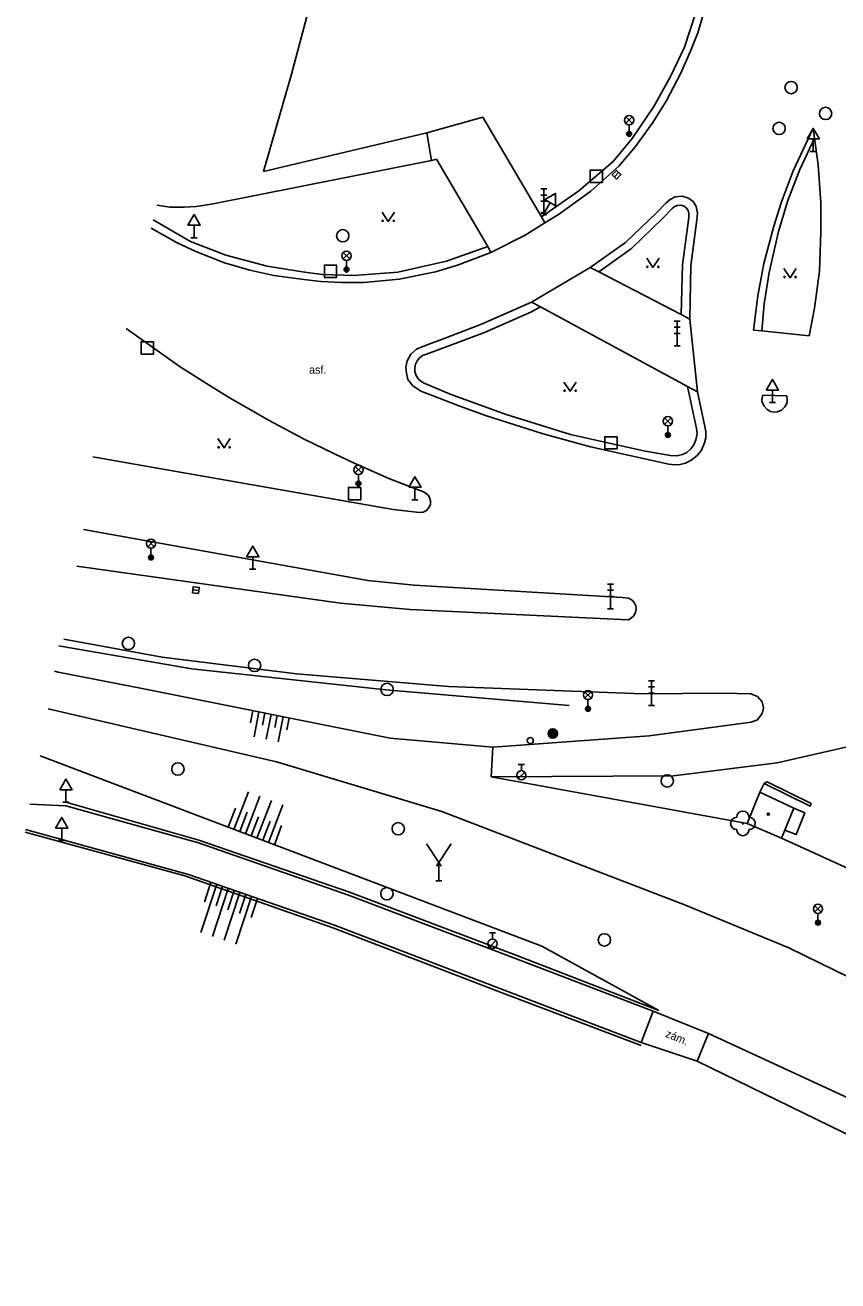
# Model space of a CAD drawing. Extents: x -598341 to -594502, y -1162301 to -1161406.
# Drawn here: x -598340.8 to -598274.8, y -1162089.1 to -1161987 of the extents above; entities that cross this region are included whole.
import ezdxf

# ---------------------------------------------------------------- set-up
doc = ezdxf.new("R2010")
doc.units = 0
for name, color, linetype in [('Vrstva 10', 7, 'Continuous'), ('Vrstva 11', 7, 'Continuous'), ('Vrstva 12', 7, 'Continuous'), ('Vrstva 13', 7, 'Continuous'), ('Vrstva 14', 7, 'Continuous'), ('Vrstva 15', 7, 'Continuous'), ('Vrstva 22', 7, 'Continuous'), ('Vrstva 26', 7, 'Continuous'), ('Vrstva 27', 7, 'Continuous'), ('Vrstva 28', 7, 'Continuous'), ('Vrstva 31', 7, 'Continuous'), ('Vrstva 33', 7, 'Continuous'), ('Vrstva 34', 7, 'Continuous'), ('Vrstva 36', 7, 'Continuous'), ('Vrstva 39', 7, 'Continuous'), ('Vrstva 40', 7, 'Continuous'), ('Vrstva 5', 7, 'Continuous'), ('Vrstva 7', 7, 'Continuous'), ('Vrstva 9', 7, 'Continuous')]:
    doc.layers.add(name, color=color, linetype=linetype)

msp = doc.modelspace()

# ---------------------------------------------------------------- linework, layer by layer
at = {"layer": 'Vrstva 10'}
for p, q in [((-598292.05, -1162004.69), (-598289.55, -1162002.29)), ((-598289.55, -1162002.29), (-598288.78, -1162001.5)), ((-598286.27, -1162002.85), (-598286.75, -1162006.61)), ((-598294.94, -1162006.72), (-598292.05, -1162004.69)), ((-598299.69, -1162009.55), (-598294.94, -1162006.72)), ((-598286.75, -1162006.61), (-598286.83, -1162010.92)), ((-598303.75, -1162011.35), (-598299.69, -1162009.55)), ((-598306.57, -1162012.42), (-598303.75, -1162011.35)), ((-598286.83, -1162010.92), (-598286.21, -1162016.84)), ((-598308.39, -1162013.09), (-598306.57, -1162012.42)), ((-598280.99, -1162011.89), (-598281.66, -1162011.82)), ((-598277.14, -1162012.29), (-598280.99, -1162011.89)), ((-598286.21, -1162016.84), (-598285.62, -1162019.64)), ((-598280.92, -1162017.11), (-598278.95, -1162017.17))]:
    msp.add_line(p, q, dxfattribs=at)
for points in [[(-598284.41, -1161978.11), (-598284.62, -1161980.46), (-598284.97, -1161983.05), (-598285.47, -1161985.17), (-598286.19, -1161987.66), (-598286.72, -1161989.03), (-598287.56, -1161990.94), (-598288.76, -1161993.22), (-598289.84, -1161994.96), (-598291.25, -1161996.91), (-598292.61, -1161998.51), (-598294.89, -1162000.53), (-598296.82, -1162001.94), (-598297.51, -1162002.44), (-598298.61, -1162003.11)], [(-598281.66, -1162011.82), (-598281.31, -1162009.04), (-598280.82, -1162006.4), (-598280.02, -1162003.38), (-598279.41, -1162001.47), (-598278.44, -1161998.88), (-598276.82, -1161995.4)], [(-598276.71, -1161996.23), (-598276.82, -1161995.4)], [(-598277.14, -1162012.29), (-598276.72, -1162010.03), (-598276.32, -1162007.04), (-598276.19, -1162003.86), (-598276.2, -1162001.49), (-598276.41, -1161998.38), (-598276.71, -1161996.23)], [(-598288.78, -1162001.5), (-598288.43, -1162001.21), (-598288.02, -1162001), (-598287.47, -1162000.94), (-598286.94, -1162001.09), (-598286.57, -1162001.37), (-598286.31, -1162001.79), (-598286.22, -1162002.31), (-598286.27, -1162002.85)], [(-598298.61, -1162003.11), (-598300.22, -1162004.1), (-598302.99, -1162005.51)], [(-598302.99, -1162005.51), (-598305.7, -1162006.55), (-598307.49, -1162007.09), (-598310.43, -1162007.69), (-598313.31, -1162007.96), (-598315.13, -1162007.96), (-598316.8, -1162007.86), (-598318.19, -1162007.7), (-598320.63, -1162007.37), (-598322.56, -1162006.95), (-598324.63, -1162006.35), (-598326.95, -1162005.44), (-598328.48, -1162004.74), (-598330.58, -1162003.55)], [(-598308.46, -1162024.97), (-598311.27, -1162023.87), (-598314.15, -1162022.6), (-598315.69, -1162021.88), (-598318.22, -1162020.65), (-598321, -1162019.16), (-598324.3, -1162017.27), (-598326.09, -1162016.17), (-598328.22, -1162014.8), (-598332.62, -1162011.69)], [(-598285.62, -1162019.64), (-598285.55, -1162020.07), (-598285.55, -1162020.57), (-598285.64, -1162020.98), (-598285.9, -1162021.57), (-598286.22, -1162021.98), (-598286.67, -1162022.36), (-598287.19, -1162022.63), (-598287.62, -1162022.73), (-598288.12, -1162022.76), (-598288.53, -1162022.7), (-598294.91, -1162021.3), (-598298.76, -1162020.25), (-598303.42, -1162018.75), (-598305.74, -1162017.92), (-598307.68, -1162017.17), (-598308.69, -1162016.77), (-598309.34, -1162016.36), (-598309.73, -1162015.82), (-598309.86, -1162015.31), (-598309.9, -1162014.82), (-598309.9, -1162014.82), (-598309.8, -1162014.32), (-598309.49, -1162013.78), (-598309.04, -1162013.36), (-598308.39, -1162013.09)], [(-598280.92, -1162017.11), (-598280.98, -1162017.47), (-598280.95, -1162017.67), (-598280.81, -1162018.01), (-598280.56, -1162018.28), (-598280.29, -1162018.43), (-598279.98, -1162018.48), (-598279.71, -1162018.46), (-598279.39, -1162018.33), (-598279.11, -1162018.05), (-598278.97, -1162017.77), (-598278.93, -1162017.59), (-598278.95, -1162017.17)], [(-598335.02, -1162022.18), (-598335.32, -1162022.13)], [(-598308.8, -1162026.64), (-598310.93, -1162026.4), (-598335.02, -1162022.18)], [(-598308.8, -1162026.64), (-598308.5, -1162026.61), (-598308.22, -1162026.47), (-598308, -1162026.21), (-598307.91, -1162025.95), (-598307.9, -1162025.69), (-598307.97, -1162025.43), (-598308.08, -1162025.24), (-598308.24, -1162025.09), (-598308.46, -1162024.97)], [(-598336.07, -1162028.03), (-598312.99, -1162032.17), (-598309.22, -1162032.55), (-598292.32, -1162033.55)], [(-598291.85, -1162035.35), (-598309.56, -1162034.52), (-598315.2, -1162034.01), (-598336.61, -1162031.01)], [(-598291.85, -1162035.35), (-598291.6, -1162035.23), (-598291.39, -1162035.04), (-598291.25, -1162034.74), (-598291.2, -1162034.46), (-598291.23, -1162034.23), (-598291.35, -1162033.96), (-598291.53, -1162033.75), (-598291.82, -1162033.59), (-598292.32, -1162033.55)], [(-598337.67, -1162036.94), (-598329.7, -1162038.39), (-598318.79, -1162039.74), (-598306.43, -1162040.79), (-598290.66, -1162041.36), (-598284.17, -1162041.32), (-598281.88, -1162041.37)], [(-598281.86, -1162043.68), (-598281.33, -1162043.48), (-598280.95, -1162042.98), (-598280.86, -1162042.52), (-598280.97, -1162042.03), (-598281.35, -1162041.58), (-598281.88, -1162041.37)], [(-598281.86, -1162043.68), (-598290.14, -1162044.79), (-598302.84, -1162045.71)], [(-598302.97, -1162048.11), (-598288.16, -1162048.04), (-598279.75, -1162046.97), (-598273.57, -1162045.57)], [(-598302.84, -1162045.71), (-598302.97, -1162048.11)]]:
    msp.add_lwpolyline(points, dxfattribs=at)
at = {"layer": 'Vrstva 11'}
for p, q in [((-598308.2, -1161995.8), (-598307.81, -1161998.03)), ((-598289.06, -1162002.76), (-598288.27, -1162001.94)), ((-598291.58, -1162005.18), (-598289.06, -1162002.76)), ((-598286.92, -1162002.66), (-598287.42, -1162006.53)), ((-598294.24, -1162007.08), (-598291.58, -1162005.18)), ((-598287.42, -1162006.53), (-598287.55, -1162010.55)), ((-598303.51, -1162012.01), (-598299.69, -1162010.34)), ((-598299.69, -1162010.34), (-598298.96, -1162009.94)), ((-598306.32, -1162013.07), (-598303.51, -1162012.01)), ((-598308.23, -1162013.77), (-598306.32, -1162013.07)), ((-598306.3, -1162017.03), (-598308.41, -1162016.13)), ((-598287.03, -1162016.4), (-598286.3, -1162019.81)), ((-598301.76, -1162018.69), (-598306.3, -1162017.03)), ((-598296.54, -1162020.3), (-598301.76, -1162018.69)), ((-598290.46, -1162021.66), (-598296.54, -1162020.3)), ((-598288.4, -1162022.01), (-598290.46, -1162021.66)), ((-598289.82, -1162067.16), (-598290.79, -1162069.69)), ((-598286.24, -1162071.23), (-598285.32, -1162068.97))]:
    msp.add_line(p, q, dxfattribs=at)
for points in [[(-598321.47, -1161998.94), (-598319.2, -1161991.02), (-598315.42, -1161976.86), (-598309.25, -1161956.54), (-598295.42, -1161913.97), (-598282.51, -1161882.14), (-598271.87, -1161860.71), (-598270.88, -1161860.98)], [(-598285.01, -1161978.11), (-598285.64, -1161983.07), (-598286.38, -1161986.1), (-598287.28, -1161988.82), (-598288.41, -1161991.21), (-598289.76, -1161993.66), (-598291.51, -1161996.26), (-598293.06, -1161998.11), (-598295.86, -1162000.51), (-598298.89, -1162002.62)], [(-598298.89, -1162002.62), (-598303.64, -1161994.53), (-598308.2, -1161995.8)], [(-598308.2, -1161995.8), (-598321.47, -1161998.94)], [(-598280.99, -1162011.89), (-598280.8, -1162009.68), (-598280.4, -1162007.14), (-598279.63, -1162003.82), (-598278.87, -1162001.29), (-598277.9, -1161998.77), (-598276.71, -1161996.23)], [(-598307.81, -1161998.03), (-598325.69, -1162001.6)], [(-598307.4, -1161997.93), (-598307.81, -1161998.03)], [(-598303.24, -1162005.03), (-598307.4, -1161997.93)], [(-598330.11, -1162001.67), (-598329.08, -1162001.84), (-598327.9, -1162001.84), (-598326.92, -1162001.79), (-598325.69, -1162001.6)], [(-598288.27, -1162001.94), (-598288.07, -1162001.78), (-598287.83, -1162001.69), (-598287.56, -1162001.67), (-598287.3, -1162001.75), (-598287.12, -1162001.9), (-598286.98, -1162002.11), (-598286.91, -1162002.35), (-598286.92, -1162002.66)], [(-598303.24, -1162005.03), (-598306.59, -1162006.21), (-598310.55, -1162007.1), (-598314.12, -1162007.39), (-598316.66, -1162007.3), (-598318.13, -1162007.1), (-598318.13, -1162007.1), (-598321.17, -1162006.62), (-598324.52, -1162005.72), (-598327.4, -1162004.61), (-598330.41, -1162002.86)], [(-598298.61, -1162003.11), (-598298.89, -1162002.62)], [(-598302.99, -1162005.51), (-598303.24, -1162005.03)], [(-598294.94, -1162006.72), (-598294.24, -1162007.08)], [(-598294.24, -1162007.08), (-598287.55, -1162010.55)], [(-598298.96, -1162009.94), (-598299.69, -1162009.55)], [(-598287.03, -1162016.4), (-598298.96, -1162009.94)], [(-598287.55, -1162010.55), (-598286.83, -1162010.92)], [(-598308.41, -1162016.13), (-598308.69, -1162015.98), (-598308.9, -1162015.77), (-598309.07, -1162015.5), (-598309.17, -1162015.18), (-598309.18, -1162014.88), (-598309.13, -1162014.6), (-598308.98, -1162014.31), (-598308.77, -1162014.05), (-598308.55, -1162013.89), (-598308.23, -1162013.77)], [(-598286.21, -1162016.84), (-598287.03, -1162016.4)], [(-598288.4, -1162022.01), (-598287.88, -1162022.04), (-598287.44, -1162021.92), (-598287.09, -1162021.76), (-598286.75, -1162021.48), (-598286.5, -1162021.14), (-598286.34, -1162020.73), (-598286.25, -1162020.26), (-598286.3, -1162019.81)], [(-598289.82, -1162067.16), (-598300.99, -1162062.88), (-598314.56, -1162057.73), (-598326.75, -1162053.47), (-598337.51, -1162050.47), (-598340.43, -1162050.34)], [(-598278.4, -1162050.67), (-598277.51, -1162051.05), (-598278.2, -1162052.81), (-598279.13, -1162052.44)], [(-598340.79, -1162052.39), (-598327.55, -1162056.05), (-598315.7, -1162060.18), (-598302.06, -1162065.4), (-598290.79, -1162069.69)], [(-598285.32, -1162068.97), (-598289.82, -1162067.16)], [(-598251.14, -1162086.79), (-598271.49, -1162075.37), (-598285.32, -1162068.97)], [(-598290.79, -1162069.69), (-598286.24, -1162071.23)], [(-598286.24, -1162071.23), (-598272.26, -1162078.03), (-598252.62, -1162089.07)]]:
    msp.add_lwpolyline(points, dxfattribs=at)
at = {"layer": 'Vrstva 12'}
for p, q in [((-598307.22, -1162056.57), (-598307.22, -1162055.07)), ((-598307.47, -1162056.57), (-598306.97, -1162056.57))]:
    msp.add_line(p, q, dxfattribs=at)
for points in [[(-598308.22, -1162053.57), (-598307.22, -1162055.07), (-598306.22, -1162053.57)], [(-598307.41, -1162055.38), (-598307.22, -1162055.07), (-598307.03, -1162055.38)]]:
    msp.add_lwpolyline(points, dxfattribs=at)
at = {"layer": 'Vrstva 13'}
msp.add_line((-598278.81, -1162062), (-598258.32, -1162072.02), dxfattribs=at)
msp.add_lwpolyline([(-598338.95, -1162042.6), (-598320.41, -1162046.89), (-598306.97, -1162050.93), (-598287.19, -1162058.53), (-598278.81, -1162062)], dxfattribs=at)
at = {"layer": 'Vrstva 14'}
for p, q in [((-598338.43, -1162039.54), (-598338.15, -1162039.6)), ((-598338.15, -1162039.6), (-598331.32, -1162040.94)), ((-598302.97, -1162048.11), (-598282.18, -1162051.9)), ((-598279.39, -1162053.09), (-598265.83, -1162059.3))]:
    msp.add_line(p, q, dxfattribs=at)
for points in [[(-598331.32, -1162040.94), (-598311.18, -1162044.97), (-598302.84, -1162045.71)], [(-598339.39, -1162046.48), (-598339.6, -1162046.4)], [(-598289.35, -1162067.1), (-598298.86, -1162061.88), (-598339.39, -1162046.48)]]:
    msp.add_lwpolyline(points, dxfattribs=at)
at = {"layer": 'Vrstva 15'}
for p, q in [((-598322.52, -1162043.73), (-598322.32, -1162042.74)), ((-598322.23, -1162044.86), (-598321.83, -1162042.84)), ((-598321.53, -1162043.92), (-598321.34, -1162042.94)), ((-598321.25, -1162045.06), (-598320.85, -1162043.04)), ((-598320.55, -1162044.12), (-598320.36, -1162043.13)), ((-598320.27, -1162045.26), (-598319.87, -1162043.23)), ((-598319.57, -1162044.31), (-598319.38, -1162043.33)), ((-598322.69, -1162049.33), (-598323.86, -1162052.39)), ((-598321.76, -1162049.68), (-598322.92, -1162052.74)), ((-598320.82, -1162050.04), (-598321.99, -1162053.1)), ((-598323.73, -1162050.65), (-598324.32, -1162052.21)), ((-598322.8, -1162051), (-598323.39, -1162052.56)), ((-598319.89, -1162050.39), (-598321.05, -1162053.45)), ((-598321.86, -1162051.36), (-598322.45, -1162052.92)), ((-598320.93, -1162051.71), (-598321.52, -1162053.27)), ((-598319.99, -1162052.07), (-598320.58, -1162053.63)), ((-598326.55, -1162060.77), (-598325.26, -1162056.85)), ((-598326.26, -1162058.29), (-598325.74, -1162056.68)), ((-598325.6, -1162061.08), (-598324.32, -1162057.18)), ((-598325.31, -1162058.6), (-598324.79, -1162057.01)), ((-598324.36, -1162058.92), (-598323.85, -1162057.34)), ((-598324.65, -1162061.39), (-598323.37, -1162057.51)), ((-598323.7, -1162061.71), (-598322.43, -1162057.84)), ((-598323.41, -1162059.23), (-598322.9, -1162057.67)), ((-598322.46, -1162059.54), (-598321.96, -1162058))]:
    msp.add_line(p, q, dxfattribs=at)
at = {"layer": 'Vrstva 22'}
msp.add_circle((-598282.53, -1162051.9), 0.05, dxfattribs=at)
for centre, start, end in [((-598282.53, -1162051.4), 0, 180), ((-598283.03, -1162051.9), 90, 270), ((-598282.03, -1162051.9), 270, 90), ((-598282.53, -1162052.4), 180, 0)]:
    msp.add_arc(centre, 0.5, start, end, dxfattribs=at)
at = {"layer": 'Vrstva 26'}
for points in [[(-598294.94, -1161999.82), (-598293.94, -1161999.82), (-598293.94, -1161998.82), (-598294.94, -1161998.82)], [(-598316.52, -1162007.54), (-598315.52, -1162007.54), (-598315.52, -1162006.54), (-598316.52, -1162006.54)], [(-598331.4, -1162013.77), (-598330.4, -1162013.77), (-598330.4, -1162012.77), (-598331.4, -1162012.77)], [(-598293.75, -1162021.48), (-598292.75, -1162021.48), (-598292.75, -1162020.48), (-598293.75, -1162020.48)], [(-598314.56, -1162025.6), (-598313.56, -1162025.6), (-598313.56, -1162024.6), (-598314.56, -1162024.6)]]:
    msp.add_lwpolyline(points, close=True, dxfattribs=at)
at = {"layer": 'Vrstva 27'}
for p, q in [((-598292.96, -1161999.38), (-598292.62, -1161999.02)), ((-598327.21, -1162032.92), (-598326.71, -1162032.98))]:
    msp.add_line(p, q, dxfattribs=at)
for points in [[(-598292.78, -1161999.55), (-598292.44, -1161999.19), (-598292.8, -1161998.85), (-598293.14, -1161999.21)], [(-598327.24, -1162033.17), (-598326.74, -1162033.23), (-598326.68, -1162032.73), (-598327.18, -1162032.67)]]:
    msp.add_lwpolyline(points, close=True, dxfattribs=at)
for centre in [(-598278.61, -1161992.11), (-598275.81, -1161994.22), (-598279.59, -1161995.43), (-598315.02, -1162004.15), (-598332.43, -1162037.28), (-598322.18, -1162039.06), (-598311.43, -1162041.01), (-598328.41, -1162047.48), (-598288.67, -1162048.45), (-598310.52, -1162052.33), (-598311.44, -1162057.61), (-598293.78, -1162061.37)]:
    msp.add_circle(centre, 0.5, dxfattribs=at)
at = {"layer": 'Vrstva 28'}
for p, q in [((-598300.77, -1162047.11), (-598300.27, -1162047.11)), ((-598300.52, -1162047.61), (-598300.52, -1162047.11)), ((-598300.78, -1162048.26), (-598300.25, -1162047.73)), ((-598303.12, -1162061.95), (-598302.59, -1162061.42)), ((-598303.11, -1162060.8), (-598302.61, -1162060.8)), ((-598302.86, -1162061.3), (-598302.86, -1162060.8))]:
    msp.add_line(p, q, dxfattribs=at)
for centre in [(-598300.52, -1162047.99), (-598302.86, -1162061.68)]:
    msp.add_circle(centre, 0.375, dxfattribs=at)
at = {"layer": 'Vrstva 31'}
for centre, radius in [((-598299.8, -1162045.17), 0.25), ((-598297.97, -1162044.59), 0.375), ((-598297.97, -1162044.59), 0.305), ((-598297.97, -1162044.59), 0.235), ((-598297.97, -1162044.59), 0.165), ((-598297.97, -1162044.59), 0.0781)]:
    msp.add_circle(centre, radius, dxfattribs=at)
at = {"layer": 'Vrstva 33'}
for p, q in [((-598292.04, -1161995.02), (-598291.51, -1161994.49)), ((-598292.04, -1161994.49), (-598291.51, -1161995.02)), ((-598291.77, -1161995.13), (-598291.77, -1161995.88)), ((-598298.94, -1162000.35), (-598298.44, -1162000.35)), ((-598298.94, -1162000.85), (-598298.44, -1162000.85)), ((-598298.69, -1162002.35), (-598298.69, -1162000.35)), ((-598298.94, -1162001.35), (-598298.44, -1162001.35)), ((-598298.94, -1162002.35), (-598298.44, -1162002.35)), ((-598314.98, -1162006.04), (-598314.45, -1162005.51)), ((-598314.98, -1162005.51), (-598314.45, -1162006.04)), ((-598314.72, -1162006.15), (-598314.72, -1162006.9)), ((-598288.12, -1162011.09), (-598287.62, -1162011.09)), ((-598287.87, -1162013.09), (-598287.87, -1162011.09)), ((-598288.12, -1162011.59), (-598287.62, -1162011.59)), ((-598288.12, -1162012.09), (-598287.62, -1162012.09)), ((-598288.12, -1162013.09), (-598287.62, -1162013.09)), ((-598288.89, -1162019.48), (-598288.35, -1162018.95)), ((-598288.89, -1162018.95), (-598288.35, -1162019.48)), ((-598288.62, -1162019.59), (-598288.62, -1162020.34)), ((-598314.02, -1162023.43), (-598313.48, -1162022.9)), ((-598314.02, -1162022.9), (-598313.48, -1162023.43)), ((-598313.75, -1162023.54), (-598313.75, -1162024.29)), ((-598330.86, -1162029.43), (-598330.33, -1162028.9)), ((-598330.86, -1162028.9), (-598330.33, -1162029.43)), ((-598330.6, -1162029.54), (-598330.6, -1162030.29)), ((-598293.53, -1162032.46), (-598293.03, -1162032.46)), ((-598293.28, -1162034.46), (-598293.28, -1162032.46)), ((-598293.53, -1162032.96), (-598293.03, -1162032.96)), ((-598293.53, -1162033.46), (-598293.03, -1162033.46)), ((-598293.53, -1162034.46), (-598293.03, -1162034.46)), ((-598290.2, -1162040.31), (-598289.7, -1162040.31)), ((-598290.2, -1162040.81), (-598289.7, -1162040.81)), ((-598289.95, -1162042.31), (-598289.95, -1162040.31)), ((-598295.38, -1162041.73), (-598294.84, -1162041.2)), ((-598295.38, -1162041.2), (-598294.84, -1162041.73)), ((-598295.11, -1162041.84), (-598295.11, -1162042.59)), ((-598290.2, -1162041.31), (-598289.7, -1162041.31)), ((-598290.2, -1162042.31), (-598289.7, -1162042.31)), ((-598276.7, -1162059.11), (-598276.17, -1162058.58)), ((-598276.7, -1162058.58), (-598276.17, -1162059.11)), ((-598276.43, -1162059.22), (-598276.43, -1162059.97))]:
    msp.add_line(p, q, dxfattribs=at)
for centre, radius in [((-598291.77, -1161994.76), 0.375), ((-598291.77, -1161995.88), 0.2), ((-598291.77, -1161995.88), 0.145), ((-598291.77, -1161995.88), 0.0876), ((-598314.72, -1162005.78), 0.375), ((-598314.72, -1162006.9), 0.2), ((-598314.72, -1162006.9), 0.145), ((-598314.72, -1162006.9), 0.0876), ((-598288.62, -1162019.22), 0.375), ((-598288.62, -1162020.34), 0.2), ((-598288.62, -1162020.34), 0.145), ((-598288.62, -1162020.34), 0.0876), ((-598313.75, -1162023.17), 0.375), ((-598313.75, -1162024.29), 0.2), ((-598313.75, -1162024.29), 0.145), ((-598313.75, -1162024.29), 0.0876), ((-598330.6, -1162029.17), 0.375), ((-598330.6, -1162030.29), 0.2), ((-598330.6, -1162030.29), 0.145), ((-598330.6, -1162030.29), 0.0876), ((-598295.11, -1162041.47), 0.375), ((-598295.11, -1162042.59), 0.2), ((-598295.11, -1162042.59), 0.145), ((-598295.11, -1162042.59), 0.0876), ((-598276.43, -1162058.84), 0.375), ((-598276.43, -1162059.97), 0.2), ((-598276.43, -1162059.97), 0.145), ((-598276.43, -1162059.97), 0.0876)]:
    msp.add_circle(centre, radius, dxfattribs=at)
at = {"layer": 'Vrstva 34'}
for p, q in [((-598276.81, -1161996.29), (-598276.81, -1161997.31)), ((-598277.06, -1161997.31), (-598276.56, -1161997.31)), ((-598298.91, -1162002.23), (-598298.47, -1162002.48)), ((-598298.18, -1162001.47), (-598298.69, -1162002.35)), ((-598327.1, -1162003.29), (-598327.1, -1162004.31)), ((-598327.35, -1162004.31), (-598326.85, -1162004.31)), ((-598280.13, -1162016.69), (-598280.13, -1162017.71)), ((-598280.38, -1162017.71), (-598279.88, -1162017.71)), ((-598309.17, -1162024.59), (-598309.17, -1162025.61)), ((-598309.42, -1162025.61), (-598308.92, -1162025.61)), ((-598322.34, -1162030.23), (-598322.34, -1162031.25)), ((-598322.59, -1162031.25), (-598322.09, -1162031.25)), ((-598337.51, -1162049.16), (-598337.51, -1162050.18)), ((-598337.76, -1162050.18), (-598337.26, -1162050.18)), ((-598337.84, -1162052.28), (-598337.84, -1162053.3)), ((-598338.09, -1162053.3), (-598337.59, -1162053.3))]:
    msp.add_line(p, q, dxfattribs=at)
for points in [[(-598277.31, -1161996.29), (-598276.31, -1161996.29), (-598276.81, -1161995.43)], [(-598298.61, -1162001.22), (-598297.75, -1162001.72), (-598297.75, -1162000.72)], [(-598327.6, -1162003.29), (-598326.6, -1162003.29), (-598327.1, -1162002.43)], [(-598280.63, -1162016.69), (-598279.63, -1162016.69), (-598280.13, -1162015.83)], [(-598309.67, -1162024.59), (-598308.67, -1162024.59), (-598309.17, -1162023.73)], [(-598322.84, -1162030.23), (-598321.84, -1162030.23), (-598322.34, -1162029.37)], [(-598338.01, -1162049.16), (-598337.01, -1162049.16), (-598337.51, -1162048.3)], [(-598338.34, -1162052.28), (-598337.34, -1162052.28), (-598337.84, -1162051.42)]]:
    msp.add_lwpolyline(points, close=True, dxfattribs=at)
at = {"layer": 'Vrstva 36'}
for points in [[(-598311.83, -1162002.24), (-598311.33, -1162002.99), (-598310.83, -1162002.24)], [(-598290.34, -1162005.98), (-598289.84, -1162006.73), (-598289.34, -1162005.98)], [(-598279.2, -1162006.81), (-598278.7, -1162007.56), (-598278.2, -1162006.81)], [(-598297.06, -1162016.04), (-598296.56, -1162016.79), (-598296.06, -1162016.04)], [(-598325.16, -1162020.64), (-598324.66, -1162021.39), (-598324.16, -1162020.64)]]:
    msp.add_lwpolyline(points, dxfattribs=at)
for centre in [(-598311.78, -1162002.94), (-598310.88, -1162002.94), (-598290.29, -1162006.68), (-598289.39, -1162006.68), (-598279.15, -1162007.51), (-598278.25, -1162007.51), (-598297.01, -1162016.74), (-598296.11, -1162016.74), (-598325.11, -1162021.34), (-598324.21, -1162021.34)]:
    msp.add_circle(centre, 0.05, dxfattribs=at)
at = {"layer": 'Vrstva 39'}
for radius in [0.09, 0.0398]:
    msp.add_circle((-598280.47, -1162051.15), radius, dxfattribs=at)
at = {"layer": 'Vrstva 5'}
for p, q in [((-598282.18, -1162051.9), (-598281.15, -1162049.35)), ((-598281.15, -1162049.35), (-598278.4, -1162050.67)), ((-598278.4, -1162050.67), (-598279.13, -1162052.44)), ((-598279.39, -1162053.09), (-598282.18, -1162051.9)), ((-598279.13, -1162052.44), (-598279.39, -1162053.09))]:
    msp.add_line(p, q, dxfattribs=at)
at = {"layer": 'Vrstva 7'}
msp.add_line((-598281.15, -1162049.35), (-598280.79, -1162048.66), dxfattribs=at)
for points in [[(-598280.79, -1162048.66), (-598280.56, -1162048.52), (-598276.98, -1162050.28)], [(-598280.79, -1162048.66), (-598277.07, -1162050.51), (-598276.98, -1162050.28)]]:
    msp.add_lwpolyline(points, dxfattribs=at)
at = {"layer": 'Vrstva 9'}
for points in [[(-598338.09, -1162037.48), (-598337.78, -1162037.53)], [(-598337.78, -1162037.53), (-598327.27, -1162039.33), (-598311.52, -1162041.04), (-598296.64, -1162042.31)], [(-598289.35, -1162067.1), (-598300.9, -1162062.62), (-598314.48, -1162057.5), (-598326.71, -1162053.27), (-598337.51, -1162050.18)], [(-598340.82, -1162052.6), (-598327.86, -1162056.17), (-598315.74, -1162060.42), (-598302.16, -1162065.65), (-598290.79, -1162069.95)]]:
    msp.add_lwpolyline(points, dxfattribs=at)

# ---------------------------------------------------------------- texts
at = {"layer": 'Vrstva 40'}
msp.add_text('asf.', height=0.65, dxfattribs=at).set_placement((-598317.76, -1162015.36))
msp.add_text('zám.', height=0.65, rotation=338.0889, dxfattribs=at).set_placement((-598288.87, -1162069.23))

doc.saveas('drawing.dxf')
